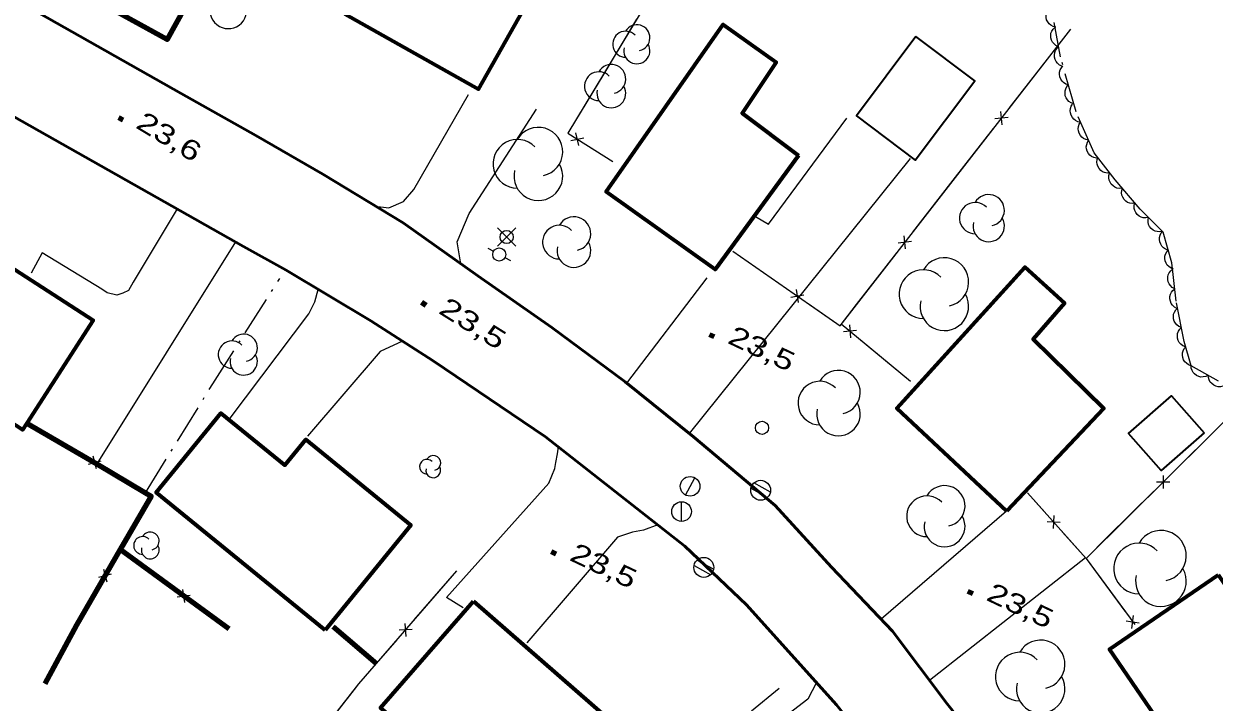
# Model space of a CAD drawing. Extents: x 356765 to 358572, y 5103174 to 5104650.
# Drawn here: x 357714.5 to 357805.3, y 5104105.8 to 5104157.5 of the extents above; entities that cross this region are included whole.
import ezdxf

# ---------------------------------------------------------------- set-up
doc = ezdxf.new("R2010")
doc.units = 0
doc.header["$LTSCALE"] = 0.6
doc.linetypes.add('DOT_DASHED', pattern=[7.7, 5, -1.2, 0.3, -1.2])
for name, color, linetype, lineweight in [('19', 7, 'Continuous', 13), ('21', 7, 'Continuous', 53), ('3', 7, 'Continuous', 140), ('31', 7, 'Continuous', 70), ('36', 7, 'Continuous', 13), ('37', 7, 'Continuous', 13), ('41', 7, 'DOT_DASHED', 25), ('44', 7, 'Continuous', 25)]:
    doc.layers.add(name, color=color, linetype=linetype, lineweight=lineweight)

msp = doc.modelspace()

# ---------------------------------------------------------------- linework, layer by layer
at = {"layer": '19'}
for p, q in [((357782.09, 5104147.22), (357765.23, 5104126.26)), ((357730.65, 5104140.87), (357720.09, 5104123.95)), ((357760.49, 5104130.09), (357766.6, 5104138.11)), ((357789.43, 5104120.34), (357779.87, 5104112.09)), ((357783.56, 5104107.44), (357795.44, 5104116.79))]:
    msp.add_line(p, q, dxfattribs=at)
for points in [[(357741.31, 5104143.59), (357742.34, 5104143.46), (357743.47, 5104143.94), (357744.26, 5104144.86), (357748.42, 5104152.08)], [(357747.84, 5104139.19), (357747.56, 5104140.87), (357748.47, 5104143.01), (357753.61, 5104150.97)], [(357770.3, 5104142.78), (357771.3, 5104142.21), (357777.25, 5104150.29)], [(357726.22, 5104143.37), (357722.86, 5104137.78), (357722.5, 5104137.16), (357722.08, 5104136.94), (357721.62, 5104136.8), (357720.87, 5104136.98), (357720.46, 5104137.25), (357715.92, 5104140.01), (357715.08, 5104138.48)], [(357730.26, 5104127.42), (357736.25, 5104135.38), (357736.7, 5104136.28), (357736.97, 5104137.23)], [(357743.39, 5104133.3), (357741.7, 5104132.49), (357736.14, 5104126.04)], [(357748.01, 5104112.96), (357746.74, 5104113.76), (357754.55, 5104122.47), (357755, 5104123.58), (357755.07, 5104124.05), (357755.21, 5104124.7), (357755.29, 5104125.23)], [(357762.84, 5104119.29), (357761.77, 5104118.88), (357760.92, 5104118.74), (357759.77, 5104118.34), (357752.87, 5104110.3)], [(357774.95, 5104107.26), (357774.28, 5104106.01), (357768.89, 5104101.86), (357772.11, 5104097.44), (357767.95, 5104094.75)]]:
    msp.add_lwpolyline(points, dxfattribs=at)
at = {"layer": '21'}
for points in [[(357618.71, 5104201.15), (357620.8, 5104201.13), (357622.5, 5104200.63), (357624.26, 5104199.9), (357632.16, 5104195.87), (357650.85, 5104185.51), (357676.25, 5104171.48), (357699.38, 5104158.51), (357731.27, 5104140.51), (357734.52, 5104138.7), (357740.97, 5104134.84)], [(357705.49, 5104163.88), (357715.7, 5104158.29), (357726.53, 5104152.17), (357732.22, 5104148.97), (357737.32, 5104146.01), (357743.44, 5104142.3), (357749.14, 5104138.26), (357754.76, 5104134.34), (357760.37, 5104130.19), (357765.56, 5104125.99), (357771.8, 5104120.76), (357776.1, 5104116.07), (357780.74, 5104111.18), (357784.91, 5104105.65), (357789.14, 5104100.3), (357793.28, 5104094.65), (357798.02, 5104087.57), (357802.25, 5104078.62), (357805.66, 5104071.3), (357808.88, 5104063.44), (357811.89, 5104055.21), (357815.06, 5104047.12)], [(357740.97, 5104134.84), (357745.74, 5104131.8), (357754.3, 5104126.01), (357764.92, 5104117.66), (357769.6, 5104113.19), (357776.47, 5104105.58), (357784.69, 5104095.21), (357790.26, 5104086.98), (357794.44, 5104078.88), (357794.54, 5104078.64), (357798.44, 5104070.33), (357800.77, 5104064.18), (357802.81, 5104058.8), (357803.95, 5104055.8), (357805.89, 5104050.31)]]:
    msp.add_lwpolyline(points, dxfattribs=at)
at = {"layer": '3'}
for p, q in [((357721.74, 5104150.35), (357722.08, 5104150.15)), ((357744.83, 5104136.25), (357745.17, 5104136.04)), ((357766.78, 5104133.81), (357767.14, 5104133.64)), ((357754.73, 5104117.26), (357755.09, 5104117.09)), ((357786.49, 5104114.23), (357786.85, 5104114.06))]:
    msp.add_line(p, q, dxfattribs=at)
at = {"layer": '31'}
for points in [[(357753.68, 5104160.48), (357756.21, 5104164.95), (357751.39, 5104167.67), (357750.1, 5104165.37), (357747.39, 5104166.9), (357746.3, 5104164.97), (357743.67, 5104166.45), (357739.03, 5104158.22), (357749.18, 5104152.5), (357753.68, 5104160.48)], [(357773.57, 5104147.45), (357767.23, 5104138.74), (357758.92, 5104144.66), (357767.83, 5104157.42), (357771.88, 5104154.55), (357769.29, 5104150.66), (357773.57, 5104147.45)], [(357710.36, 5104141), (357719.82, 5104134.88), (357714.75, 5104127.05), (357714.42, 5104126.54), (357708.15, 5104130.59), (357706.78, 5104128.47), (357704.57, 5104129.9), (357705.86, 5104131.88), (357704.88, 5104132.53), (357705.17, 5104132.99), (357710.36, 5104141)], [(357789.46, 5104120.32), (357781.06, 5104128.18), (357790.83, 5104138.94), (357793.86, 5104136.18), (357791.45, 5104133.44), (357796.86, 5104128.15), (357789.46, 5104120.32)], [(357737.5, 5104111.26), (357724.62, 5104121.76), (357729.55, 5104127.8), (357734.41, 5104123.84), (357736.01, 5104125.8), (357744.02, 5104119.26), (357737.5, 5104111.26)], [(357805.56, 5104115.47), (357811.44, 5104106.87), (357803.16, 5104101.22), (357797.28, 5104109.8), (357805.56, 5104115.47)], [(357748.81, 5104113.47), (357761.76, 5104102.16), (357755.59, 5104095.09), (357747.25, 5104102.38), (357746.33, 5104101.33), (357741.72, 5104105.34), (357748.81, 5104113.47)]]:
    msp.add_lwpolyline(points, close=True, dxfattribs=at)
at = {"layer": '31', "lineweight": 35}
for points in [[(357782.53, 5104156.51), (357777.99, 5104150.46), (357782.47, 5104147.09), (357787.02, 5104153.13), (357782.53, 5104156.51)], [(357804.5, 5104126.3), (357801.21, 5104123.42), (357798.72, 5104126.25), (357802.01, 5104129.13), (357804.5, 5104126.3)]]:
    msp.add_lwpolyline(points, close=True, dxfattribs=at)
at = {"layer": '36'}
for p, q in [((357752.03, 5104140.52), (357750.62, 5104141.93)), ((357750.62, 5104140.52), (357752.03, 5104141.93)), ((357749.89, 5104140.38), (357750.33, 5104140.14)), ((357751.64, 5104139.41), (357751.21, 5104139.65)), ((357764.95, 5104121.56), (357765.67, 5104122.88)), ((357771.43, 5104121.78), (357770.16, 5104122.48)), ((357769.94, 5104122.08), (357771.21, 5104121.37)), ((357764.66, 5104119.55), (357764.66, 5104121.05)), ((357765.61, 5104116.2), (357766.88, 5104115.49)), ((357767.1, 5104115.9), (357765.83, 5104116.6))]:
    msp.add_line(p, q, dxfattribs=at)
for centre, radius in [((357751.3268, 5104141.2274), 0.5), ((357750.7661, 5104139.8966), 0.5), ((357770.7938, 5104126.6871), 0.5), ((357765.3093, 5104122.225), 0.75), ((357770.6872, 5104121.9248), 0.7588), ((357764.6604, 5104120.305), 0.75), ((357766.3572, 5104116.0448), 0.7588)]:
    msp.add_circle(centre, radius, dxfattribs=at)
at = {"layer": '37'}
for p, q in [((357761.23, 5104157.83), (357758.65, 5104153.55)), ((357792.74, 5104155.02), (357794.32, 5104157.06)), ((357789.66, 5104151.08), (357792.74, 5104155.02)), ((357758.65, 5104153.55), (357756.06, 5104149.27)), ((357789.11, 5104149.79), (357788.99, 5104150.79)), ((357785.37, 5104145.55), (357788.44, 5104149.5)), ((357789.55, 5104150.35), (357788.55, 5104150.23)), ((357756.23, 5104148.58), (357757.21, 5104148.8)), ((357756.83, 5104148.2), (357756.61, 5104149.18)), ((357757.56, 5104148.16), (357759.43, 5104146.98)), ((357782.29, 5104141.61), (357785.37, 5104145.55)), ((357781.74, 5104140.32), (357781.62, 5104141.31)), ((357782.18, 5104140.88), (357781.18, 5104140.76)), ((357768.57, 5104140.16), (357772.67, 5104137.3)), ((357778, 5104136.08), (357781.07, 5104140.03)), ((357773, 5104136.64), (357773.99, 5104136.82)), ((357773.58, 5104136.24), (357773.41, 5104137.22)), ((357782.12, 5104130.22), (357776.83, 5104134.59)), ((357777.99, 5104134.09), (357777, 5104133.99)), ((357777.45, 5104134.54), (357777.54, 5104133.54)), ((357782.12, 5104130.22), (357778.27, 5104133.4)), ((357714.75, 5104127.05), (357719.07, 5104124.54)), ((357805.64, 5104126.78), (357802.08, 5104123.26)), ((357719.46, 5104123.91), (357720.42, 5104124.17)), ((357720.07, 5104123.55), (357719.81, 5104124.52)), ((357800.87, 5104122.56), (357801.87, 5104122.56)), ((357801.38, 5104123.06), (357801.37, 5104122.06)), ((357792.35, 5104120.25), (357791.02, 5104121.74)), ((357800.66, 5104121.86), (357797.11, 5104118.34)), ((357793.04, 5104120), (357792.99, 5104119)), ((357793.52, 5104119.47), (357792.52, 5104119.53)), ((357721.88, 5104117.41), (357725.91, 5104114.45)), ((357720.6, 5104115.91), (357720.86, 5104114.94)), ((357795.49, 5104116.73), (357799.2, 5104111.68)), ((357795.49, 5104116.73), (357798.45, 5104112.7)), ((357720.25, 5104115.3), (357721.21, 5104115.56)), ((357744.29, 5104112.04), (357747.54, 5104115.79)), ((357726.8, 5104113.37), (357726.64, 5104114.36)), ((357726.22, 5104113.79), (357727.21, 5104113.94)), ((357727.53, 5104113.27), (357730.15, 5104111.35)), ((357798.97, 5104111.4), (357799.12, 5104112.39)), ((357738.1, 5104111.53), (357741.41, 5104108.72)), ((357743.67, 5104110.78), (357743.6, 5104111.78)), ((357798.55, 5104111.97), (357799.54, 5104111.82)), ((357744.13, 5104111.32), (357743.13, 5104111.25)), ((357717.77, 5104110.21), (357716.14, 5104107.18)), ((357736.64, 5104102.79), (357739.72, 5104106.73))]:
    msp.add_line(p, q, dxfattribs=at)
at = {"layer": '37', "lineweight": 158}
for p, q in [((357721.88, 5104117.41), (357730.15, 5104111.35)), ((357738.1, 5104111.53), (357741.41, 5104108.72))]:
    msp.add_line(p, q, dxfattribs=at)
msp.add_lwpolyline([(357711.2, 5104164.09), (357730.01, 5104197.2), (357743.84, 5104189.58), (357725.45, 5104156.29), (357711.38, 5104164.04), (357711.2, 5104164.09)], close=True, dxfattribs=at)
at = {"layer": '37'}
for points in [[(357771.06, 5104174.09), (357755.99, 5104149.15), (357759.43, 5104146.98)], [(357768.57, 5104140.16), (357776.74, 5104134.47), (357794.32, 5104157.06)], [(357774.31, 5104136.16), (357776.74, 5104134.47), (357778, 5104136.08)], [(357814.16, 5104135.23), (357795.49, 5104116.73), (357791.02, 5104121.74)], [(357720.8, 5104123.53), (357723.8, 5104121.74), (357724.24, 5104121.48), (357723.74, 5104120.62)], [(357723.74, 5104120.62), (357721.88, 5104117.41), (357721.23, 5104116.29)], [(357797.11, 5104118.34), (357795.49, 5104116.73), (357793.68, 5104118.76)], [(357761.1, 5104101.16), (357762.89, 5104099.2), (357742.06, 5104080.26), (357739.3, 5104077.75), (357727.65, 5104091.29), (357740.06, 5104107.16), (357741.41, 5104108.72), (357747.54, 5104115.79)], [(357720.23, 5104114.56), (357718.53, 5104111.63), (357717.77, 5104110.21)], [(357739.72, 5104106.73), (357740.06, 5104107.16), (357741.41, 5104108.72), (357742.98, 5104110.53)]]:
    msp.add_lwpolyline(points, dxfattribs=at)
at = {"layer": '37', "lineweight": 158}
msp.add_lwpolyline([(357714.75, 5104127.05), (357720.09, 5104123.95), (357723.8, 5104121.74), (357724.24, 5104121.48), (357721.88, 5104117.41), (357718.53, 5104111.63), (357716.14, 5104107.18)], dxfattribs=at)
at = {"layer": '41'}
msp.add_line((357762.89, 5104099.2), (357772.09, 5104106.84), dxfattribs=at)
msp.add_lwpolyline([(357723.8, 5104121.74), (357728.93, 5104130.03), (357734.03, 5104138.07)], dxfattribs=at)
at = {"layer": '44'}
for points in [[(357793.19, 5104157.23), (357792.98, 5104157.27), (357792.81, 5104157.37), (357792.68, 5104157.47), (357792.57, 5104157.62), (357792.49, 5104157.78), (357792.45, 5104157.97), (357792.44, 5104158.13), (357792.48, 5104158.3), (357792.54, 5104158.48), (357792.65, 5104158.62)], [(357793.39, 5104155.73), (357793.2, 5104155.82), (357793.05, 5104155.95), (357792.94, 5104156.07), (357792.86, 5104156.23), (357792.81, 5104156.41), (357792.81, 5104156.6), (357792.82, 5104156.76), (357792.89, 5104156.92), (357792.99, 5104157.08), (357793.12, 5104157.21)], [(357793.67, 5104154.26), (357793.48, 5104154.34), (357793.32, 5104154.47), (357793.21, 5104154.6), (357793.14, 5104154.75), (357793.09, 5104154.93), (357793.08, 5104155.12), (357793.1, 5104155.29), (357793.17, 5104155.45), (357793.27, 5104155.61), (357793.39, 5104155.73)], [(357794.14, 5104152.83), (357793.95, 5104152.89), (357793.78, 5104153.01), (357793.66, 5104153.12), (357793.57, 5104153.27), (357793.5, 5104153.45), (357793.48, 5104153.64), (357793.48, 5104153.8), (357793.53, 5104153.97), (357793.62, 5104154.13), (357793.73, 5104154.27)], [(357794.55, 5104151.39), (357794.36, 5104151.45), (357794.19, 5104151.57), (357794.07, 5104151.68), (357793.98, 5104151.83), (357793.91, 5104152), (357793.89, 5104152.2), (357793.89, 5104152.36), (357793.94, 5104152.53), (357794.03, 5104152.69), (357794.14, 5104152.83)], [(357795.08, 5104149.99), (357794.87, 5104150.02), (357794.69, 5104150.11), (357794.56, 5104150.21), (357794.45, 5104150.35), (357794.36, 5104150.51), (357794.31, 5104150.69), (357794.29, 5104150.85), (357794.31, 5104151.03), (357794.37, 5104151.2), (357794.47, 5104151.36)], [(357795.69, 5104148.62), (357795.48, 5104148.65), (357795.3, 5104148.74), (357795.17, 5104148.84), (357795.06, 5104148.97), (357794.97, 5104149.14), (357794.92, 5104149.32), (357794.9, 5104149.48), (357794.92, 5104149.66), (357794.98, 5104149.83), (357795.08, 5104149.99)], [(357796.3, 5104147.25), (357796.09, 5104147.28), (357795.91, 5104147.37), (357795.78, 5104147.47), (357795.67, 5104147.6), (357795.58, 5104147.77), (357795.53, 5104147.95), (357795.51, 5104148.11), (357795.54, 5104148.29), (357795.59, 5104148.46), (357795.69, 5104148.62)], [(357797.31, 5104146.11), (357797.1, 5104146.1), (357796.9, 5104146.15), (357796.75, 5104146.2), (357796.61, 5104146.31), (357796.48, 5104146.45), (357796.39, 5104146.62), (357796.33, 5104146.77), (357796.32, 5104146.94), (357796.33, 5104147.13), (357796.39, 5104147.3)], [(357798.26, 5104144.95), (357798.05, 5104144.93), (357797.85, 5104144.96), (357797.69, 5104145.02), (357797.55, 5104145.12), (357797.41, 5104145.25), (357797.32, 5104145.41), (357797.25, 5104145.56), (357797.23, 5104145.73), (357797.23, 5104145.92), (357797.28, 5104146.09)], [(357799.23, 5104143.81), (357799.02, 5104143.79), (357798.82, 5104143.82), (357798.66, 5104143.87), (357798.52, 5104143.97), (357798.39, 5104144.1), (357798.29, 5104144.27), (357798.22, 5104144.42), (357798.2, 5104144.59), (357798.21, 5104144.78), (357798.26, 5104144.95)], [(357800.25, 5104142.72), (357800.05, 5104142.68), (357799.85, 5104142.7), (357799.69, 5104142.74), (357799.53, 5104142.82), (357799.39, 5104142.94), (357799.28, 5104143.1), (357799.2, 5104143.24), (357799.17, 5104143.41), (357799.16, 5104143.6), (357799.19, 5104143.78)], [(357801.31, 5104141.66), (357801.11, 5104141.62), (357800.91, 5104141.64), (357800.75, 5104141.68), (357800.6, 5104141.76), (357800.45, 5104141.88), (357800.34, 5104142.04), (357800.26, 5104142.18), (357800.23, 5104142.35), (357800.22, 5104142.54), (357800.25, 5104142.72)], [(357801.76, 5104140.23), (357801.56, 5104140.3), (357801.39, 5104140.41), (357801.27, 5104140.53), (357801.18, 5104140.68), (357801.12, 5104140.85), (357801.1, 5104141.04), (357801.1, 5104141.2), (357801.15, 5104141.37), (357801.23, 5104141.54), (357801.35, 5104141.67)], [(357802.17, 5104138.79), (357801.97, 5104138.85), (357801.8, 5104138.97), (357801.68, 5104139.08), (357801.59, 5104139.23), (357801.53, 5104139.41), (357801.5, 5104139.6), (357801.5, 5104139.76), (357801.56, 5104139.93), (357801.64, 5104140.09), (357801.76, 5104140.23)], [(357802.25, 5104137.28), (357802.06, 5104137.38), (357801.92, 5104137.52), (357801.82, 5104137.65), (357801.75, 5104137.82), (357801.72, 5104138), (357801.73, 5104138.19), (357801.76, 5104138.35), (357801.84, 5104138.51), (357801.95, 5104138.66), (357802.08, 5104138.77)], [(357802.41, 5104135.79), (357802.23, 5104135.89), (357802.08, 5104136.03), (357801.98, 5104136.16), (357801.92, 5104136.33), (357801.88, 5104136.51), (357801.89, 5104136.7), (357801.92, 5104136.86), (357802, 5104137.02), (357802.11, 5104137.16), (357802.25, 5104137.28)], [(357802.76, 5104134.33), (357802.57, 5104134.41), (357802.41, 5104134.54), (357802.3, 5104134.66), (357802.22, 5104134.82), (357802.17, 5104134.99), (357802.16, 5104135.19), (357802.17, 5104135.35), (357802.24, 5104135.51), (357802.34, 5104135.67), (357802.46, 5104135.8)], [(357803.06, 5104132.86), (357802.87, 5104132.94), (357802.71, 5104133.07), (357802.6, 5104133.19), (357802.52, 5104133.35), (357802.47, 5104133.52), (357802.46, 5104133.72), (357802.47, 5104133.88), (357802.54, 5104134.04), (357802.64, 5104134.2), (357802.76, 5104134.33)], [(357803.51, 5104131.42), (357803.31, 5104131.49), (357803.14, 5104131.61), (357803.02, 5104131.72), (357802.93, 5104131.87), (357802.86, 5104132.04), (357802.84, 5104132.23), (357802.84, 5104132.39), (357802.89, 5104132.56), (357802.98, 5104132.73), (357803.09, 5104132.87)], [(357804.81, 5104130.68), (357804.62, 5104130.59), (357804.42, 5104130.56), (357804.25, 5104130.55), (357804.08, 5104130.59), (357803.92, 5104130.67), (357803.77, 5104130.79), (357803.65, 5104130.91), (357803.57, 5104131.06), (357803.51, 5104131.24), (357803.5, 5104131.42)], [(357806.11, 5104129.95), (357805.93, 5104129.86), (357805.73, 5104129.82), (357805.56, 5104129.82), (357805.39, 5104129.86), (357805.22, 5104129.94), (357805.07, 5104130.06), (357804.96, 5104130.17), (357804.88, 5104130.33), (357804.82, 5104130.51), (357804.81, 5104130.68)]]:
    msp.add_lwpolyline(points, dxfattribs=at)
at = {"layer": '44', "linetype": 'DOT_DASHED'}
msp.add_lwpolyline([(357805.6, 5104130.24), (357803.51, 5104131.41), (357802.98, 5104133.26), (357802.35, 5104136.35), (357802.03, 5104139.27), (357801.37, 5104141.6), (357799.61, 5104143.36), (357797.71, 5104145.59), (357796.12, 5104147.65), (357794.73, 5104150.77), (357793.54, 5104154.95), (357793.05, 5104157.58)], dxfattribs=at)
at = {"layer": '44'}
for centre, radius, start, end in [((357730.1074, 5104158.5187), 1.4065, 166.93686, 29.62122), ((357760.4012, 5104155.9225), 0.9921, 44.11537, 269.80396), ((357761.2544, 5104156.4186), 0.9921, 282.26917, 149.72626), ((357761.2544, 5104155.4265), 0.9921, 166.93686, 29.62122), ((357759.309, 5104153.2744), 1.0989, 282.26917, 149.72626), ((357758.3639, 5104152.725), 1.0989, 44.11537, 269.80396), ((357759.309, 5104152.1755), 1.0989, 166.93686, 29.62122), ((357753.7463, 5104147.7316), 1.8588, 282.26917, 149.72626), ((357752.1478, 5104146.8022), 1.8588, 44.11537, 269.80396), ((357753.7463, 5104145.8728), 1.8588, 166.93686, 29.62122), ((357788.0696, 5104143.2653), 1.1962, 282.26917, 149.72626), ((357787.0409, 5104142.6672), 1.1962, 44.11537, 269.80396), ((357756.4564, 5104141.4813), 1.2843, 282.26917, 149.72626), ((357788.0696, 5104142.0691), 1.1962, 166.93686, 29.62122), ((357755.3519, 5104140.8392), 1.2843, 44.11537, 269.80396), ((357756.4564, 5104140.197), 1.2843, 166.93686, 29.62122), ((357784.6935, 5104137.798), 1.8519, 282.26917, 149.72626), ((357783.1008, 5104136.8721), 1.8519, 44.11537, 269.80396), ((357784.6935, 5104135.9461), 1.8519, 166.93686, 29.62122), ((357730.3892, 5104132.2637), 1.0417, 44.11537, 269.80396), ((357731.2851, 5104132.7845), 1.0417, 282.26917, 149.72626), ((357731.2851, 5104131.7428), 1.0417, 166.93686, 29.62122), ((357776.6237, 5104129.3981), 1.6609, 282.26917, 149.72626), ((357775.1953, 5104128.5677), 1.6609, 44.11537, 269.80396), ((357776.6237, 5104127.7373), 1.6609, 166.93686, 29.62122), ((357745.2504, 5104123.7228), 0.5642, 44.11537, 269.80396), ((357745.7356, 5104124.0049), 0.5642, 282.26917, 149.72626), ((357745.7356, 5104123.4407), 0.5642, 166.93686, 29.62122), ((357784.71, 5104120.7235), 1.5563, 282.26917, 149.72626), ((357783.3716, 5104119.9453), 1.5563, 44.11537, 269.80396), ((357784.71, 5104119.1672), 1.5563, 166.93686, 29.62122), ((357724.1637, 5104118.0551), 0.6794, 282.26917, 149.72626), ((357801.1971, 5104116.93), 1.9323, 282.26917, 149.72626), ((357723.5795, 5104117.7154), 0.6794, 44.11537, 269.80396), ((357799.5353, 5104115.9639), 1.9323, 44.11537, 269.80396), ((357724.1637, 5104117.3757), 0.6794, 166.93686, 29.62122), ((357801.1971, 5104114.9977), 1.9323, 166.93686, 29.62122), ((357792.0332, 5104108.6476), 1.8512, 282.26917, 149.72626), ((357790.4412, 5104107.722), 1.8512, 44.11537, 269.80396), ((357792.0332, 5104106.7964), 1.8512, 166.93686, 29.62122)]:
    msp.add_arc(centre, radius, start, end, dxfattribs=at)

# ---------------------------------------------------------------- texts
at = {"layer": '3'}
for s, rotation, width, p in [('23,6   ', 328.895, 1.35, (357722.97, 5104149.6)), ('23,5   ', 327.939, 1.4, (357746.05, 5104135.47)), ('23,5   ', 334.619, 1.35, (357768.08, 5104133.18)), ('23,5   ', 334.619, 1.35, (357756.03, 5104116.63)), ('23,5   ', 334.619, 1.35, (357787.79, 5104113.59))]:
    msp.add_text(s, height=1.5, rotation=rotation, dxfattribs=dict(at, width=width)).set_placement(p)

doc.saveas('drawing.dxf')
